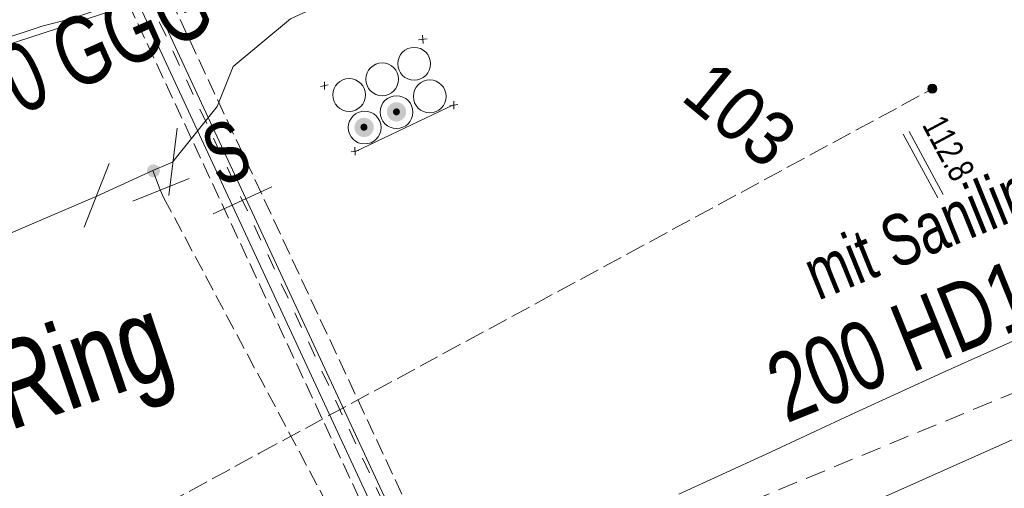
# Model space of a CAD drawing. Header units: metres. Extents: x -740 to 758, y -633 to 854.
# Tile 1028 of 1056: x 485 to 506, y 111 to 121. Entities that reach past the tile are written whole.
import ezdxf

# ---------------------------------------------------------------- set-up
doc = ezdxf.new("R2010")
doc.units = ezdxf.units.M
doc.header["$MEASUREMENT"] = 0
for name, pattern in [('333_125', [0.4576, 0.3328, -0.1248]), ('333_333', [0.6656, 0.3328, -0.3328]), ('416_125', [0.5408, 0.416, -0.1248]), ('416_208', [0.624, 0.416, -0.208])]:
    doc.linetypes.add(name, pattern=pattern)
for name, color, linetype in [('Gas.LOVION', 7, 'Continuous'), ('gas_projekt.LOVION', 7, 'Continuous'), ('Gis.LOVION', 7, 'Continuous'), ('Grundkarte.LOVION', 7, 'Continuous'), ('Grundkarte_Text.LOVION', 7, 'Continuous'), ('Strom.LOVION', 7, 'Continuous'), ('StromBemass.LOVION', 7, 'Continuous'), ('Wasser.LOVION', 7, 'Continuous')]:
    doc.layers.add(name, color=color, linetype=linetype)
doc.styles.add('ERSTELLTER_STIL_1', font='arial.ttf')

msp = doc.modelspace()

# ---------------------------------------------------------------- hatches: boundary and pattern name
at = {"layer": 'Strom.LOVION', "linetype": 'Continuous', "lineweight": 18}
for points in [[(493.389, 118.651), (493.403, 118.672), (493.415, 118.694), (493.425, 118.717), (493.431, 118.741), (493.434, 118.766), (493.434, 118.791), (493.431, 118.816), (493.424, 118.841), (493.415, 118.864), (493.403, 118.886), (493.388, 118.906), (493.371, 118.924), (493.351, 118.94), (493.33, 118.954), (493.307, 118.964), (493.283, 118.972), (493.259, 118.976), (493.234, 118.978), (493.209, 118.976), (493.184, 118.972), (493.16, 118.964), (493.138, 118.953), (493.116, 118.939), (493.097, 118.923), (493.08, 118.905), (493.065, 118.885), (493.053, 118.863), (493.044, 118.839), (493.038, 118.815), (493.035, 118.79), (493.035, 118.765), (493.038, 118.74), (493.045, 118.716), (493.054, 118.692), (493.066, 118.671), (493.081, 118.65), (493.098, 118.632), (493.117, 118.616), (493.139, 118.603), (493.161, 118.592), (493.185, 118.584), (493.21, 118.58), (493.235, 118.578), (493.26, 118.58), (493.285, 118.585), (493.309, 118.593), (493.331, 118.603), (493.352, 118.617), (493.372, 118.633)], [(493.288, 118.733), (493.294, 118.74), (493.298, 118.748), (493.301, 118.757), (493.303, 118.765), (493.305, 118.774), (493.305, 118.783), (493.303, 118.792), (493.301, 118.801), (493.298, 118.809), (493.293, 118.817), (493.288, 118.824), (493.282, 118.831), (493.275, 118.837), (493.267, 118.841), (493.259, 118.845), (493.251, 118.848), (493.242, 118.85), (493.233, 118.85), (493.224, 118.85), (493.215, 118.848), (493.206, 118.845), (493.198, 118.841), (493.191, 118.836), (493.184, 118.831), (493.178, 118.824), (493.172, 118.817), (493.168, 118.809), (493.165, 118.8), (493.162, 118.792), (493.161, 118.783), (493.161, 118.774), (493.163, 118.765), (493.165, 118.756), (493.168, 118.748), (493.173, 118.74), (493.178, 118.733), (493.184, 118.726), (493.191, 118.72), (493.199, 118.716), (493.207, 118.712), (493.215, 118.709), (493.224, 118.707), (493.233, 118.707), (493.242, 118.707), (493.251, 118.709), (493.26, 118.712), (493.268, 118.716), (493.275, 118.721), (493.282, 118.726)], [(492.718, 118.329), (492.732, 118.349), (492.744, 118.371), (492.754, 118.395), (492.76, 118.419), (492.763, 118.444), (492.763, 118.469), (492.76, 118.494), (492.753, 118.518), (492.744, 118.542), (492.732, 118.564), (492.717, 118.584), (492.7, 118.602), (492.68, 118.618), (492.659, 118.632), (492.636, 118.642), (492.612, 118.65), (492.588, 118.654), (492.562, 118.656), (492.537, 118.654), (492.513, 118.65), (492.489, 118.642), (492.466, 118.631), (492.445, 118.617), (492.426, 118.601), (492.409, 118.583), (492.394, 118.563), (492.382, 118.54), (492.373, 118.517), (492.366, 118.493), (492.363, 118.468), (492.363, 118.443), (492.367, 118.418), (492.373, 118.393), (492.382, 118.37), (492.395, 118.348), (492.409, 118.328), (492.427, 118.31), (492.446, 118.294), (492.467, 118.28), (492.49, 118.27), (492.514, 118.262), (492.539, 118.257), (492.564, 118.256), (492.589, 118.257), (492.614, 118.262), (492.637, 118.27), (492.66, 118.281), (492.681, 118.294), (492.701, 118.31)], [(492.616, 118.414), (492.621, 118.422), (492.626, 118.43), (492.629, 118.438), (492.631, 118.447), (492.632, 118.456), (492.632, 118.465), (492.631, 118.474), (492.629, 118.483), (492.625, 118.491), (492.621, 118.499), (492.616, 118.507), (492.609, 118.513), (492.602, 118.519), (492.595, 118.524), (492.586, 118.528), (492.578, 118.531), (492.569, 118.532), (492.56, 118.533), (492.551, 118.532), (492.542, 118.531), (492.533, 118.528), (492.525, 118.524), (492.517, 118.519), (492.51, 118.513), (492.504, 118.506), (492.498, 118.499), (492.494, 118.491), (492.491, 118.483), (492.488, 118.474), (492.487, 118.465), (492.487, 118.456), (492.489, 118.446), (492.491, 118.438), (492.494, 118.429), (492.499, 118.421), (492.504, 118.414), (492.51, 118.407), (492.517, 118.401), (492.525, 118.397), (492.533, 118.393), (492.542, 118.39), (492.551, 118.388), (492.56, 118.388), (492.569, 118.388), (492.578, 118.39), (492.587, 118.393), (492.595, 118.397), (492.603, 118.402), (492.61, 118.408)]]:
    msp.add_hatch(color=1, dxfattribs=at).paths.add_polyline_path(points)
at = {"layer": 'StromBemass.LOVION', "linetype": 'Continuous', "lineweight": 13}
msp.add_hatch(color=7, dxfattribs=at).paths.add_polyline_path([(504.421, 119.198), (504.428, 119.208), (504.434, 119.218), (504.438, 119.229), (504.441, 119.241), (504.442, 119.252), (504.442, 119.264), (504.441, 119.276), (504.438, 119.287), (504.434, 119.299), (504.428, 119.309), (504.421, 119.318), (504.413, 119.327), (504.403, 119.335), (504.393, 119.341), (504.383, 119.346), (504.371, 119.35), (504.36, 119.352), (504.348, 119.353), (504.336, 119.352), (504.324, 119.349), (504.313, 119.346), (504.302, 119.341), (504.292, 119.334), (504.283, 119.327), (504.275, 119.318), (504.268, 119.308), (504.262, 119.298), (504.258, 119.287), (504.255, 119.275), (504.254, 119.264), (504.254, 119.252), (504.255, 119.24), (504.258, 119.228), (504.263, 119.217), (504.268, 119.207), (504.275, 119.197), (504.284, 119.189), (504.293, 119.181), (504.303, 119.175), (504.314, 119.17), (504.325, 119.166), (504.337, 119.164), (504.348, 119.163), (504.36, 119.164), (504.372, 119.166), (504.383, 119.17), (504.394, 119.175), (504.404, 119.182), (504.413, 119.189)])
at = {"layer": 'Wasser.LOVION', "linetype": 'Continuous', "lineweight": 13}
msp.add_hatch(color=7, dxfattribs=at).paths.add_polyline_path([(488.298, 117.471), (488.308, 117.485), (488.316, 117.5), (488.322, 117.515), (488.326, 117.531), (488.328, 117.548), (488.328, 117.565), (488.326, 117.582), (488.322, 117.598), (488.316, 117.613), (488.307, 117.628), (488.298, 117.642), (488.286, 117.654), (488.273, 117.664), (488.259, 117.673), (488.244, 117.68), (488.228, 117.686), (488.211, 117.689), (488.195, 117.69), (488.178, 117.688), (488.161, 117.685), (488.145, 117.68), (488.13, 117.673), (488.116, 117.664), (488.103, 117.653), (488.092, 117.641), (488.082, 117.627), (488.074, 117.613), (488.068, 117.597), (488.064, 117.581), (488.062, 117.564), (488.062, 117.547), (488.064, 117.531), (488.068, 117.514), (488.074, 117.499), (488.082, 117.484), (488.092, 117.471), (488.104, 117.458), (488.117, 117.448), (488.131, 117.439), (488.146, 117.432), (488.162, 117.427), (488.179, 117.424), (488.195, 117.423), (488.212, 117.424), (488.229, 117.427), (488.245, 117.432), (488.26, 117.439), (488.274, 117.448), (488.287, 117.459)])
msp.add_hatch(color=7, dxfattribs=at).paths.add_polyline_path([(488.298, 117.471), (488.308, 117.485), (488.316, 117.5), (488.322, 117.515), (488.326, 117.531), (488.328, 117.548), (488.328, 117.565), (488.326, 117.582), (488.322, 117.598), (488.316, 117.613), (488.307, 117.628), (488.298, 117.642), (488.286, 117.654), (488.273, 117.664), (488.259, 117.673), (488.244, 117.68), (488.228, 117.686), (488.211, 117.689), (488.195, 117.69), (488.178, 117.688), (488.161, 117.685), (488.145, 117.68), (488.13, 117.673), (488.116, 117.664), (488.103, 117.653), (488.092, 117.641), (488.082, 117.627), (488.074, 117.613), (488.068, 117.597), (488.064, 117.581), (488.062, 117.564), (488.062, 117.547), (488.064, 117.531), (488.068, 117.514), (488.074, 117.499), (488.082, 117.484), (488.092, 117.471), (488.104, 117.458), (488.117, 117.448), (488.131, 117.439), (488.146, 117.432), (488.162, 117.427), (488.179, 117.424), (488.195, 117.423), (488.212, 117.424), (488.229, 117.427), (488.245, 117.432), (488.26, 117.439), (488.274, 117.448), (488.287, 117.459)])

# ---------------------------------------------------------------- linework, layer by layer
at = {"layer": 'Gas.LOVION', "color": 1, "linetype": '416_208', "lineweight": 18}
msp.add_lwpolyline([(550.571, 131.331), (494.76, 108.304)], dxfattribs=at)
at = {"layer": 'Gis.LOVION', "color": 44, "linetype": 'Continuous', "lineweight": 18}
msp.add_lwpolyline([(464.784, 114.417), (473.627, 116.922), (482.799, 119.4), (493.898, 123.012), (503.524, 126.894), (517.489, 132.486)], dxfattribs=at)
at = {"layer": 'Grundkarte.LOVION', "color": 8, "linetype": 'Continuous', "lineweight": 18}
for points in [[(516.347, 132.374), (508.115, 128.909), (506.436, 128.243), (504.789, 127.55), (503.169, 126.889), (501.491, 126.222), (499.844, 125.529), (498.192, 124.895), (496.513, 124.228), (495.802, 123.952), (495.116, 123.707), (493.692, 123.154), (493.007, 122.91), (492.295, 122.634), (491.61, 122.389), (490.866, 122.139), (490.18, 121.895), (489.436, 121.645), (488.719, 121.427), (488.033, 121.182), (487.485, 121.04), (486.454, 120.703), (485.907, 120.561), (484.876, 120.224)], [(499.092, 110.855), (500.903, 111.682), (502.74, 112.542), (504.55, 113.369), (506.42, 114.202), (508.655, 115.219), (510.949, 116.241), (513.217, 117.231), (515.511, 118.253), (517.811, 119.217), (520.105, 120.239), (522.372, 121.23), (524.672, 122.193), (526.966, 123.216), (529.266, 124.179), (531.534, 125.17), (533.86, 126.165), (536.409, 127.301), (537.716, 127.843), (540.265, 128.979), (541.571, 129.52), (544.12, 130.656)]]:
    msp.add_lwpolyline(points, dxfattribs=at)
at = {"layer": 'Grundkarte.LOVION', "color": 253, "linetype": 'Continuous', "lineweight": 18}
for points in [[(499.092, 110.855), (500.903, 111.682), (502.74, 112.542), (504.55, 113.369), (506.42, 114.202), (508.655, 115.219), (510.949, 116.241), (513.217, 117.231), (515.511, 118.253), (517.811, 119.217), (520.105, 120.239), (522.372, 121.23), (524.672, 122.193), (526.966, 123.216), (529.266, 124.179), (531.534, 125.17), (533.86, 126.165), (536.409, 127.301), (537.716, 127.843), (540.265, 128.979), (541.571, 129.52), (544.12, 130.656)], [(544.915, 128.872), (537.427, 125.657), (536.152, 125.089), (533.003, 123.747), (526.651, 120.998), (523.502, 119.655), (513.974, 115.532), (501.399, 109.928), (498.261, 108.469), (497.072, 107.938), (495.888, 107.35), (494.698, 106.82), (493.515, 106.231), (492.325, 105.701), (491.168, 105.145), (489.952, 104.582), (488.794, 104.026), (487.611, 103.437), (486.421, 102.907), (485.237, 102.318)]]:
    msp.add_lwpolyline(points, dxfattribs=at)
at = {"layer": 'Strom.LOVION', "color": 1, "linetype": 'Continuous', "lineweight": 18}
for points in [[(497.245, 95.734), (496.784, 95.763), (496.252, 95.77), (495.479, 95.813), (494.937, 96.07), (494.639, 96.395), (494.455, 96.762), (494.464, 97.428), (494.663, 97.964), (494.885, 98.562), (495.616, 99.55), (496.765, 101.406), (496.994, 101.783), (496.945, 102.281), (487.869, 121.802), (487.92, 122.487), (488.268, 122.713), (490.412, 123.454), (495.176, 125.516), (495.508, 126.051), (495.815, 126.229)], [(496.207, 101.972), (496.345, 102.828), (487.55, 121.741), (487.551, 122.037), (487.725, 122.216), (489.343, 122.744), (490.159, 123.016)]]:
    msp.add_lwpolyline(points, dxfattribs=at)
at = {"layer": 'Strom.LOVION', "color": 7, "linetype": '333_125', "lineweight": 13}
msp.add_lwpolyline([(497.285, 102.432), (496.523, 102.062), (487.418, 121.58), (488.166, 121.934)], close=True, dxfattribs=at)
at = {"layer": 'Strom.LOVION', "color": 9, "linetype": '333_333', "lineweight": 18}
msp.add_lwpolyline([(496.889, 102.246), (487.8, 121.751)], dxfattribs=at)
at = {"layer": 'Strom.LOVION', "color": 250, "linetype": 'Continuous', "lineweight": 18}
for points in [[(493.693, 120.273), (493.869, 120.29)], [(493.773, 120.369), (493.79, 120.194)], [(491.66, 119.306), (491.819, 119.336)], [(491.739, 119.402), (491.74, 119.24)], [(494.344, 118.903), (494.504, 118.933)], [(494.424, 118.999), (494.425, 118.837)], [(492.374, 118.045), (492.375, 117.883)], [(492.295, 117.949), (492.455, 117.979)]]:
    msp.add_lwpolyline(points, dxfattribs=at)
at = {"layer": 'Strom.LOVION', "color": 7, "linetype": 'Continuous', "lineweight": 13}
for points in [[(492.383, 117.958), (494.416, 118.925)], [(489.435, 116.665), (490.651, 117.227)]]:
    msp.add_lwpolyline(points, dxfattribs=at)
for centre in [(493.601, 119.776), (492.938, 119.454), (492.252, 119.129), (493.924, 119.099), (493.235, 118.773), (492.574, 118.453)]:
    msp.add_circle(centre, 0.34, dxfattribs=at)
at = {"layer": 'StromBemass.LOVION', "color": 7, "linetype": '416_125', "lineweight": 13}
msp.add_lwpolyline([(469.314, 100.274), (474.465, 103.068), (477.904, 104.926), (478.002, 104.98), (490.393, 111.704), (504.358, 119.261)], dxfattribs=at)
at = {"layer": 'StromBemass.LOVION', "color": 7, "linetype": 'Continuous', "lineweight": 13}
for points in [[(503.742, 118.314), (504.462, 116.996)], [(503.869, 118.371), (504.573, 117.066)]]:
    msp.add_lwpolyline(points, dxfattribs=at)
msp.add_circle((504.348, 119.258), 0.0945, dxfattribs=at)
at = {"layer": 'Wasser.LOVION', "color": 94, "linetype": 'Continuous', "lineweight": 18}
msp.add_lwpolyline([(525.003, 136.191), (523.827, 135.677), (518.373, 133.267), (491.035, 120.708), (489.846, 119.719), (489.513, 118.889), (488.592, 117.735), (488.18, 117.561), (487.02, 117.034), (482.694, 115.178), (479.597, 115.57), (477.133, 114.472), (470.934, 111.516)], dxfattribs=at)
at = {"layer": 'Wasser.LOVION', "color": 7, "linetype": 'Continuous', "lineweight": 13}
for points in [[(488.511, 117.047), (488.686, 118.438)], [(486.758, 116.388), (487.279, 117.71)], [(488.935, 117.399), (487.769, 116.93)]]:
    msp.add_lwpolyline(points, dxfattribs=at)
at = {"layer": 'Wasser.LOVION', "color": 150, "linetype": 'Continuous', "lineweight": 18}
msp.add_lwpolyline([(488.18, 117.561), (488.337, 117.163), (488.413, 116.993)], dxfattribs=at)
at = {"layer": 'Wasser.LOVION', "color": 150, "linetype": '333_125', "lineweight": 18}
msp.add_lwpolyline([(488.413, 116.993), (492.991, 108.411), (493.906, 106.609), (496.295, 101.981)], dxfattribs=at)

# ---------------------------------------------------------------- texts
at = {"layer": 'Gas.LOVION', "color": 1, "linetype": 'Continuous', "lineweight": 18, "insert": (501.484, 111.921), "char_height": 1.4228, "attachment_point": 7, "rotation": 22.0137, "style": 'ERSTELLTER_STIL_1'}
msp.add_mtext('{\\A1;\\W0.71996x;200 HD1 ST UA GS (1957)}', dxfattribs=at)
at = {"layer": 'gas_projekt.LOVION', "color": 5, "linetype": 'Continuous', "lineweight": 18, "insert": (501.983, 114.848), "char_height": 1.06709, "attachment_point": 7, "rotation": 22.1298, "style": 'ERSTELLTER_STIL_1'}
msp.add_mtext('{\\A1;\\W0.71558x;mit Saniline Gewebeschlauch}', dxfattribs=at)
at = {"layer": 'Gis.LOVION', "color": 44, "linetype": 'Continuous', "lineweight": 18, "char_height": 1.77843, "attachment_point": 7, "rotation": 18.8066, "style": 'ERSTELLTER_STIL_1'}
for insert in [(472.942, 107.428), (472.963, 107.431)]:
    msp.add_mtext('{\\A1;\\W0.71562x;Otto-Hausmann-Ring}', dxfattribs=dict(at, insert=insert))
at = {"layer": 'Grundkarte_Text.LOVION', "color": 7, "linetype": 'Continuous', "lineweight": 13, "insert": (499.091, 119.034), "char_height": 1.12433, "attachment_point": 7, "rotation": 320.5839, "style": 'ERSTELLTER_STIL_1'}
msp.add_mtext('{\\A1;\\W0.89449x;103}', dxfattribs=at)
at = {"layer": 'StromBemass.LOVION', "color": 7, "linetype": 'Continuous', "lineweight": 13, "insert": (504.119, 118.503), "char_height": 0.53356, "attachment_point": 7, "rotation": 298.2447, "style": 'ERSTELLTER_STIL_1'}
msp.add_mtext('{\\A1;\\W0.73745x;112.8}', dxfattribs=at)
at = {"layer": 'Wasser.LOVION', "color": 94, "linetype": 'Continuous', "lineweight": 18, "insert": (483.987, 118.039), "char_height": 1.42279, "attachment_point": 7, "rotation": 23.9964, "style": 'ERSTELLTER_STIL_1'}
msp.add_mtext('{\\A1;\\W0.71559x;200 GGG}', dxfattribs=at)
at = {"layer": 'Wasser.LOVION', "color": 7, "linetype": 'Continuous', "lineweight": 13, "insert": (489.552, 117.198), "char_height": 1.24493, "attachment_point": 7, "rotation": 21.707, "style": 'ERSTELLTER_STIL_1'}
msp.add_mtext('{\\A1;\\W0.71560x;S}', dxfattribs=at)

doc.saveas('drawing.dxf')
